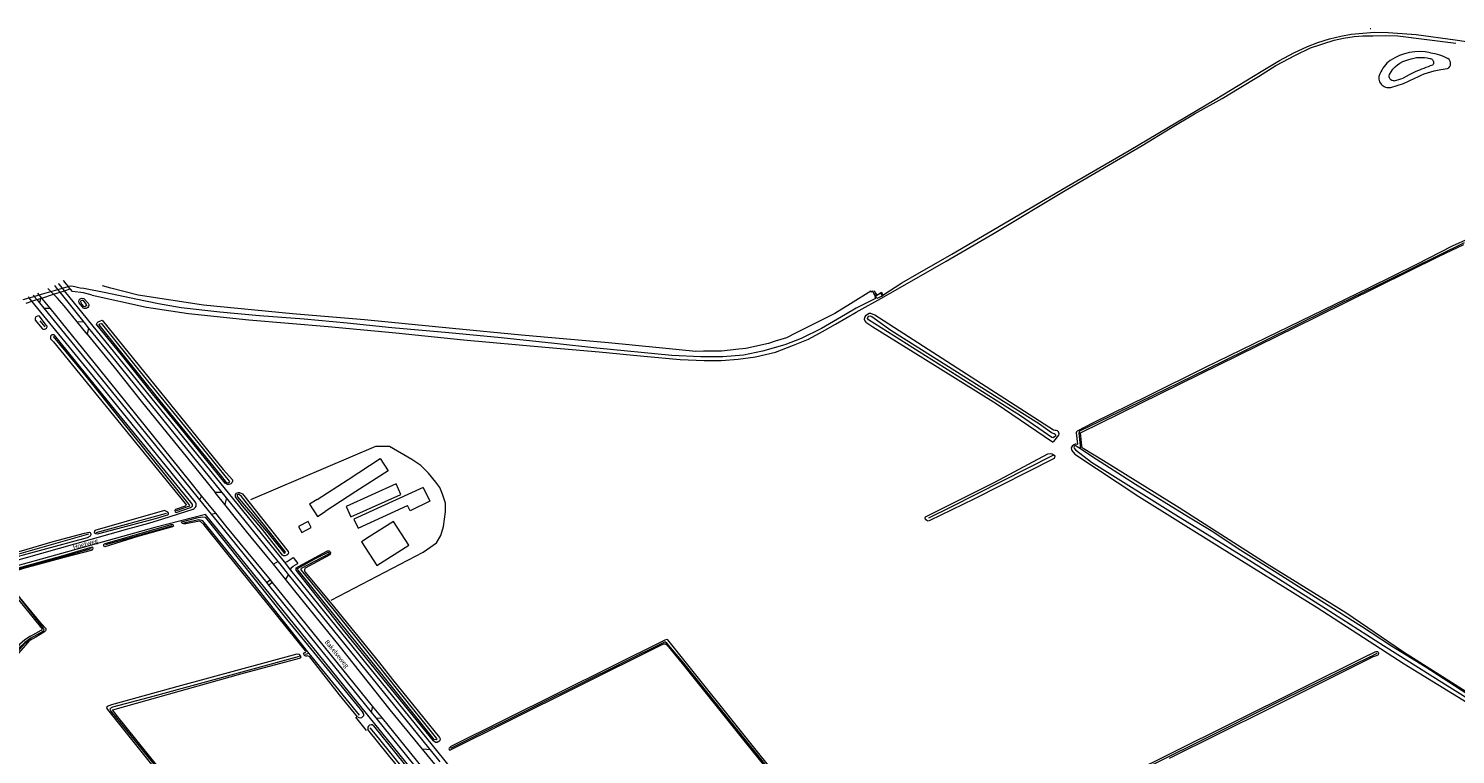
# Model space of a CAD drawing. Extents: x 177628 to 188968, y 384226 to 390673.
# Tile 301 of 393: x 181457 to 182245, y 388695 to 389095. Entities that reach past the tile are written whole.
import ezdxf

# ---------------------------------------------------------------- set-up
doc = ezdxf.new("R2010")
doc.units = 0
doc.linetypes.add('STIPPELGROF', pattern=[2.5, 2, -0.5])
for name, color, linetype, lineweight in [('B01_T', 14, 'Continuous', 9), ('B02_T', 14, 'Continuous', 9), ('B04_F', 14, 'Continuous', 9), ('B04_T', 14, 'Continuous', 9), ('B11_S', 14, 'Continuous', 9), ('B14_F', 14, 'Continuous', 9), ('FOUTEN', 253, 'STIPPELGROF', 9), ('T02_F', 253, 'RASTER', 9), ('T03_F', 253, 'Continuous', 9), ('T07_F', 253, 'Continuous', 9), ('T09_F', 253, 'Continuous', 9), ('T09_T', 253, 'Continuous', 9), ('T22_F', 253, 'Continuous', 9), ('V00_F', 8, 'Continuous', 9), ('V00_T', 8, 'Continuous', 9), ('W00_F', 253, 'Continuous', 9), ('W01_F', 253, 'Continuous', 9), ('Z06', 7, 'Continuous', 9)]:
    doc.layers.add(name, color=color, linetype=linetype, lineweight=lineweight)
doc.styles.add('Legend', font='calibri.ttf')
doc.linetypes.add('RASTER', pattern='A,4,-1,[4,TOPOCAD.SHX,S=0.5,R=0,X=-0.5,Y=0],-1', length=6)

msp = doc.modelspace()

# ---------------------------------------------------------------- linework, layer by layer
at = {"layer": 'B01_T', "linetype": 'Continuous'}
for points in [[(181616.472, 388835.528), (181633.519, 388846.579)], [(181637.824, 388839.883), (181620.762, 388828.777)], [(181616.472, 388835.528), (181612.249, 388832.837), (181616.543, 388826.092), (181620.762, 388828.777)], [(181645.094, 388814.764), (181640.885, 388812.065), (181649.274, 388798.984), (181666.95, 388810.322), (181658.563, 388823.401), (181645.094, 388814.764)]]:
    msp.add_lwpolyline(points, dxfattribs=at)
at = {"layer": 'B02_T', "linetype": 'Continuous'}
msp.add_lwpolyline([(181674.851, 388842.111), (181678.618, 388834.581), (181667.78, 388829.158), (181666.276, 388832.163)], dxfattribs=at)
at = {"layer": 'B04_F', "linetype": 'Continuous'}
for points in [[(181470.926, 388948.702), (181474.486, 388949.838)], [(181474.486, 388949.838), (181476.995, 388950.639)], [(181476.995, 388950.639), (181480.089, 388951.627)], [(181923.763, 388949.122), (181923.11, 388950.336)], [(181924.541, 388947.675), (181923.763, 388949.122)], [(181923.836, 388950.78), (181924.498, 388949.553)], [(181924.498, 388949.553), (181925.263, 388948.134)], [(181925.263, 388948.134), (181927.466, 388949.262), (181928.264, 388947.651), (181925.286, 388946.289), (181924.541, 388947.675)], [(181455.721, 388943.848), (181459.005, 388944.896)], [(181459.005, 388944.896), (181461.65, 388945.741)], [(181461.65, 388945.741), (181463.713, 388946.399)], [(181463.713, 388946.399), (181464.456, 388946.636)], [(181464.456, 388946.636), (181470.926, 388948.702)]]:
    msp.add_lwpolyline(points, dxfattribs=at)
at = {"layer": 'B04_T', "linetype": 'Continuous'}
for points in [[(181476.191, 388956.385), (181476.362, 388956.176)], [(181476.362, 388956.176), (181477.761, 388954.468)], [(181477.761, 388954.468), (181478.996, 388952.961)]]:
    msp.add_lwpolyline(points, dxfattribs=at)
at = {"layer": 'B11_S', "linetype": 'Continuous'}
msp.add_lwpolyline([(181633.519, 388846.579), (181651.252, 388858.071), (181655.598, 388851.31), (181637.824, 388839.883)], dxfattribs=at)
at = {"layer": 'B14_F', "linetype": 'Continuous'}
for points in [[(181632.366, 388831.668), (181634.939, 388825.916), (181662.586, 388838.285), (181660.013, 388844.037), (181632.366, 388831.668)], [(181674.851, 388842.111), (181636.7, 388824.625), (181638.979, 388819.652), (181666.276, 388832.163)], [(181607.934, 388817.214), (181613.163, 388820.087), (181611.37, 388823.348), (181606.141, 388820.474), (181607.934, 388817.214)]]:
    msp.add_lwpolyline(points, dxfattribs=at)
at = {"layer": 'FOUTEN', "linetype": 'Continuous'}
for points in [[(181924.664, 388949.244), (181925.263, 388948.134)], [(181923.929, 388948.812), (181924.541, 388947.675)]]:
    msp.add_lwpolyline(points, dxfattribs=at)
at = {"layer": 'T02_F', "linetype": 'RASTER'}
msp.add_lwpolyline([(181624.12, 388779.847), (181674.976, 388806.384), (181682.3, 388811.576), (181684.665, 388815.502), (181686.106, 388820.579), (181687.169, 388828.579), (181687.227, 388833.459), (181685.539, 388838.332), (181684.099, 388842.079), (181681.844, 388844.956), (181677.93, 388850.044), (181673.579, 388854.287), (181668.651, 388857.46), (181656.34, 388864.781), (181648.678, 388864.653), (181579.656, 388835.335)], dxfattribs=at)
at = {"layer": 'T03_F', "linetype": 'Continuous'}
msp.add_lwpolyline([(181643.588, 388707.97), (181637.817, 388715.269)], dxfattribs=at)
at = {"layer": 'T07_F', "linetype": 'Continuous'}
for points in [[(182249.479, 388977.11), (182206.593, 388955.862), (182174.091, 388940.088), (182139.128, 388922.84), (182107.243, 388907.221), (182070.239, 388889.144), (182037.27, 388873.131), (182036.79, 388871.974), (182037.701, 388863.489)], [(181463.314, 388934.141), (181466.091, 388930.794)], [(181470.616, 388925.341), (181487.232, 388905.315), (181509.155, 388877.881), (181531.181, 388850.45), (181544.934, 388833.65), (181545.982, 388832.172), (181545.624, 388831.668), (181544.911, 388831.341), (181538.512, 388829.238)], [(182022.474, 388859.74), (181966.243, 388831.226), (181953.772, 388825.156)], [(181533.024, 388827.777), (181494.31, 388817.129)], [(181612.074, 388750.402), (181580.107, 388790.572), (181553.374, 388823.756), (181552.799, 388823.927), (181551.198, 388824.324), (181542.701, 388822.43)], [(181490.289, 388816.345), (181450.194, 388804.858), (181439.494, 388801.978)], [(181536.163, 388820.814), (181499.642, 388810.354)], [(181491.605, 388808.167), (181470.276, 388802.147), (181450.514, 388796.796), (181444.533, 388794.82), (181443.509, 388794.264), (181443.008, 388793.631), (181443.288, 388792.336), (181464.254, 388765.645)], [(181464.254, 388765.645), (181465.37, 388764.047), (181465.474, 388763.738), (181465.382, 388763.175), (181464.929, 388762.597), (181458.319, 388758.988)], [(181464.254, 388765.645), (181464.307, 388765.578)], [(181924.803, 388613.165), (181905.368, 388637.853), (181876.509, 388673.347), (181845.828, 388711.491), (181818.847, 388745.142), (181809.504, 388756.094), (181808.733, 388756.789), (181808.176, 388756.66), (181738.048, 388721.918), (181690.043, 388698.028)], [(181606.464, 388748.785), (181523.732, 388726.168), (181503.377, 388720.798), (181502.632, 388720.394), (181501.92, 388719.706), (181502.547, 388718.66), (181571.628, 388633.274), (181602.896, 388594.171), (181620.083, 388572.146)], [(181612.074, 388750.402), (181609.722, 388749.85)], [(181639.864, 388716.512), (181612.074, 388750.402)], [(182197.737, 388748.674), (182149.912, 388725.344), (182101.641, 388701.059), (182054.354, 388677.693), (182014.126, 388657.679), (181977.565, 388639.126), (181935.689, 388618.476), (181924.803, 388613.165)], [(182197.737, 388748.674), (182201.512, 388750.711)], [(181687.364, 388657.86), (181648.547, 388705.924), (181645.709, 388709.385)]]:
    msp.add_lwpolyline(points, dxfattribs=at)
at = {"layer": 'T09_F', "linetype": 'Continuous'}
for points in [[(181492.189, 388948.296), (181522.282, 388941.602), (181545.449, 388938.077), (181578.775, 388934.643), (181622.534, 388930.902), (181659.906, 388927.52), (181697.249, 388923.548), (181742.2, 388919.535), (181771.995, 388916.971), (181796.688, 388914.591), (181816.824, 388912.713), (181830.004, 388912.148), (181839.372, 388912.178), (181848.739, 388912.896), (181858.293, 388914.274), (181869.341, 388916.783), (181879.273, 388920.537), (181887.553, 388923.982), (181895.287, 388928.087), (181902.586, 388932.205), (181913.927, 388938.818), (181929.123, 388947.227), (181963.577, 388966.907), (181990.055, 388982.4), (182029.353, 389005.997), (182071.806, 389030.751), (182087.528, 389040.428), (182100.66, 389048.333), (182115.979, 389056.791), (182125.374, 389062.542), (182136.012, 389068.905), (182145.537, 389074.919), (182156.5, 389080.611), (182164.756, 389084.639), (182177.789, 389088.996), (182182.998, 389090.071), (182188.875, 389090.93), (182193.615, 389091.254), (182199.165, 389091.407), (182206.283, 389091.497), (182212.906, 389091.27), (182245.001, 389087.368)], [(182209.113, 389062.905), (182216.002, 389064.978), (182222.332, 389067.943)], [(182236.64, 389072.666), (182240.267, 389073.293)], [(182251.837, 388979.354), (182242.966, 388975.178), (182223.214, 388965.175), (182197.101, 388952.28), (182140.242, 388924.586), (182106.182, 388908.144), (182074.679, 388892.491), (182044.717, 388877.783), (182035.85, 388873.193), (182035.544, 388872.777), (182035.28, 388872.278), (182036.082, 388866.043), (182035.96, 388865.876), (182035.836, 388865.813), (182035.193, 388866.055), (182034.863, 388865.99), (182034.081, 388865.59), (182033.138, 388864.796), (182032.69, 388864.047), (182032.741, 388863.035), (182032.953, 388862.417), (182034.605, 388860.406), (182070.048, 388837.108), (182114.545, 388809.409)], [(182255.624, 388726.195), (182216.113, 388751.254), (182184.2, 388772.827), (182140.745, 388799.71), (182092.163, 388830.927), (182050.515, 388856.813), (182039.144, 388863.611), (182038.685, 388864.103), (182038.407, 388865.052), (182037.823, 388872.281), (182038.172, 388872.512), (182092.683, 388899.316), (182168.062, 388936.174), (182235.658, 388969.673), (182249.324, 388976.147)], [(181487.457, 388941.077), (181485.11, 388943.946), (181484.796, 388944.581), (181484.979, 388945.709), (181485.595, 388946.261), (181486.428, 388946.574), (181487.714, 388946.37), (181490.102, 388943.749)], [(181467.031, 388931.488), (181466.226, 388932.483), (181463.151, 388936.589), (181462.63, 388936.782), (181461.993, 388936.704), (181461.161, 388936.208), (181460.705, 388935.495), (181460.794, 388934.446), (181464.691, 388929.76)], [(181540.857, 388875.253), (181525.58, 388893.816), (181508.335, 388915.241), (181495.024, 388931.592), (181494.71, 388932.227), (181495.03, 388932.978), (181495.547, 388933.431), (181496.777, 388934.04), (181497.749, 388934.372), (181564.583, 388852.047), (181569.705, 388846.381), (181569.742, 388845.609), (181569.282, 388844.641), (181568.745, 388844.129), (181567.654, 388843.737), (181566.843, 388843.781), (181565.638, 388844.419), (181540.857, 388875.253)], [(181991.173, 388888.365), (182022.337, 388867.33), (182022.578, 388867.252), (182023.037, 388867.436), (182025.844, 388870.984), (182026.038, 388871.686), (182025.708, 388872.723), (182025.022, 388873.377), (182024.42, 388873.571), (182023.78, 388873.545), (182022.818, 388873.756), (181924.199, 388937.254), (181922.11, 388938.095), (181921.11, 388938.086), (181919.062, 388936.786), (181918.611, 388935.802), (181918.359, 388934.919), (181918.727, 388934.102), (181919.333, 388933.408), (181923.159, 388930.743), (181950.787, 388913.576), (181991.173, 388888.365)], [(181464.691, 388929.76), (181465.086, 388929.497), (181465.911, 388929.421), (181466.542, 388929.585), (181466.989, 388929.968), (181467.293, 388930.314), (181467.38, 388930.717), (181467.353, 388931.049), (181467.224, 388931.309), (181467.031, 388931.488)], [(181471.425, 388926.057), (181471.074, 388926.321), (181470.555, 388926.366), (181469.934, 388926.267), (181469.529, 388925.965), (181469.268, 388925.591), (181469.152, 388925.245), (181469.15, 388924.711), (181469.321, 388924.193)], [(181469.321, 388924.193), (181470.815, 388922.396), (181543.609, 388833.182), (181544.039, 388832.472), (181543.947, 388832.057), (181543.521, 388831.778), (181538.206, 388829.992), (181537.913, 388829.365), (181537.992, 388828.728), (181538.268, 388828.406), (181538.62, 388828.332), (181546.552, 388830.99), (181547.664, 388831.844), (181547.561, 388832.624), (181546.637, 388834.065), (181526.588, 388858.372), (181504.594, 388885.35), (181486.095, 388907.924), (181471.425, 388926.057)], [(181990.552, 388845.057), (182019.782, 388860.689), (182021.31, 388860.848), (182022.201, 388860.629), (182023.221, 388859.853), (182023.516, 388859.277), (182023.481, 388858.636), (182023.217, 388858.137), (181978.919, 388835.626), (181954.635, 388823.926), (181953.666, 388823.586), (181952.941, 388823.786), (181952.295, 388824.338), (181951.935, 388825.245), (181952.197, 388825.95), (181990.552, 388845.057)], [(181586.255, 388818.841), (181575.29, 388831.922), (181571.362, 388836.947), (181571.258, 388837.446), (181571.332, 388838.087), (181571.924, 388838.893), (181572.961, 388839.322), (181573.561, 388839.328), (181575.148, 388838.583), (181600.373, 388806.669), (181600.539, 388805.95), (181600.226, 388805.187), (181599.69, 388804.762), (181598.794, 388804.354), (181597.854, 388804.325), (181597.37, 388804.68), (181586.255, 388818.841)], [(181509.626, 388822.966), (181493.745, 388818.371), (181493.424, 388817.208), (181493.701, 388816.885), (181494.037, 388816.647), (181495.029, 388816.549), (181495.832, 388816.611), (181527.9, 388825.128), (181533.767, 388827.052), (181534.274, 388827.375), (181534.386, 388827.852), (181534.083, 388828.421), (181533.348, 388828.918), (181532.08, 388829.339), (181509.626, 388822.966)], [(181638.614, 388715.579), (181628.835, 388727.638), (181612.42, 388748.574), (181611.047, 388749.216), (181610.556, 388749.01), (181610.082, 388748.995), (181609.503, 388749.284), (181609.229, 388749.678), (181608.998, 388750.215), (181608.936, 388750.664), (181609.237, 388750.887), (181609.961, 388751.219), (181610.232, 388751.608), (181610.005, 388752.027), (181574.077, 388796.5), (181553.821, 388821.742), (181552.255, 388823.184), (181551.415, 388823.512), (181543.922, 388822.101), (181542.691, 388822.036), (181541.926, 388822.224), (181541.652, 388822.618), (181541.564, 388823.113), (181550.709, 388825.48), (181553.353, 388825.828), (181554.545, 388825.631), (181556.987, 388822.796), (181599.586, 388769.464), (181640.148, 388719.668), (181641.632, 388717.831)], [(181439.15, 388803.427), (181453.168, 388807.201), (181470.706, 388812.313), (181487.991, 388816.821), (181490.554, 388817.402), (181491.096, 388817.169), (181491.461, 388816.58), (181491.58, 388815.965), (181491.103, 388815.293), (181489.497, 388814.385), (181440.277, 388801.013), (181439.754, 388800.884)], [(181517.426, 388814.984), (181499.142, 388809.41), (181498.876, 388809.57), (181498.625, 388810.041), (181498.66, 388810.542), (181498.98, 388811.075), (181499.428, 388811.254), (181535.896, 388821.682), (181536.539, 388821.722), (181536.855, 388821.468), (181537.031, 388821.139), (181537.162, 388820.666), (181536.598, 388820.365), (181517.426, 388814.984)], [(181464.337, 388766.842), (181449.793, 388784.513), (181444.029, 388792.613), (181443.851, 388793.061), (181444.052, 388793.591), (181444.842, 388794.374), (181454.461, 388797.626), (181477.024, 388803.667), (181491.944, 388807.508), (181492.602, 388807.859), (181492.725, 388808.649), (181492.55, 388808.978), (181492.261, 388809.066), (181474.774, 388804.038), (181445.968, 388796), (181442.388, 388794.335), (181441.541, 388793.884), (181441.704, 388793.125), (181443.15, 388790.635), (181463.471, 388765.293), (181464.198, 388764.835)], [(182114.545, 388809.409), (182168.359, 388775.781), (182216.483, 388744.849)], [(181606.051, 388798.52), (181622.162, 388807.046)], [(181623.333, 388804.988), (181609.876, 388797.644)], [(181650.88, 388745.284), (181658.047, 388736.188), (181683.973, 388704.081), (181684.281, 388703.284), (181684.148, 388702.462), (181683.514, 388701.836), (181682.678, 388701.408), (181681.798, 388701.36), (181680.67, 388702.19), (181631.936, 388762.272), (181604.749, 388796.548), (181604.879, 388797.669), (181606.051, 388798.52)], [(181609.607, 388795.625), (181623.539, 388778.878), (181650.88, 388745.284)], [(181458.163, 388759.957), (181455.009, 388758.004), (181452.117, 388755.434), (181448.084, 388750.494), (181433.694, 388731.897), (181432.26, 388730.694), (181430.825, 388730.096), (181399.213, 388718.509), (181390.16, 388714.96)], [(181464.337, 388766.842), (181466.39, 388764.413), (181466.57, 388764.18), (181466.697, 388763.796), (181466.696, 388763.42), (181466.477, 388763.067), (181465.896, 388762.497), (181461.215, 388759.555), (181457.809, 388757.639)], [(181458.163, 388759.957), (181464.085, 388763.33), (181464.545, 388763.675), (181464.584, 388763.885), (181464.562, 388764.186), (181464.198, 388764.835)], [(181435.954, 388730.104), (181451.724, 388750.627), (181455.691, 388755.055), (181457.809, 388757.639)], [(182197.158, 388749.694), (182194.946, 388748.714), (182086.46, 388694.708), (182005.531, 388654.702), (181926.818, 388615.178), (181926.14, 388614.931), (181925.48, 388614.945), (181920.422, 388621), (181860.941, 388694.425), (181809.995, 388757.948), (181809.332, 388758.262), (181808.415, 388757.893), (181690.231, 388699.076), (181689.238, 388698.266), (181689.083, 388697.784), (181689.528, 388697.208), (181690.108, 388697.254), (181721.49, 388713.011), (181761.835, 388732.952), (181805.822, 388754.908)], [(181805.822, 388754.908), (181807.754, 388755.846), (181808.755, 388755.756), (181809.44, 388755.302), (181817.879, 388744.898), (181852.692, 388701.611), (181885.257, 388661.243), (181922.702, 388614.579), (181923.01, 388613.782), (181922.774, 388613.36), (181889.517, 388596.945), (181867.599, 388585.811)], [(181574.326, 388739.199), (181606.669, 388747.849), (181607.243, 388748.096), (181607.554, 388748.614), (181607.283, 388749.234), (181606.64, 388749.89), (181605.267, 388750.04), (181539.459, 388732.199), (181502.979, 388722.05), (181500.566, 388721.176), (181500.206, 388720.749), (181500.337, 388720.173), (181500.678, 388719.532), (181531.526, 388680.919)], [(182086.879, 388692.711), (182141.7, 388719.909), (182198.332, 388748.185)], [(182197.158, 388749.694), (182200.467, 388751.456)], [(182201.809, 388749.64), (182198.332, 388748.185)], [(182216.483, 388744.849), (182280.292, 388705.587), (182336.259, 388669.374), (182340.996, 388666.814), (182383.838, 388652.598), (182434.021, 388635.805), (182513.394, 388609.308)], [(181528.54, 388688.022), (181505.59, 388716.376), (181503.643, 388719.238), (181503.617, 388719.406), (181504.862, 388719.802), (181574.326, 388739.199)], [(181638.614, 388715.579), (181639.42, 388715.181), (181640.07, 388715.036), (181641.023, 388715.237), (181641.673, 388715.624), (181642.137, 388716.301), (181642.096, 388716.965), (181641.967, 388717.297), (181641.632, 388717.831)], [(181647.479, 388710.589), (181646.866, 388711.021), (181646.246, 388711.038), (181645.394, 388710.853), (181644.744, 388710.336), (181644.41, 388709.731), (181644.332, 388709.302), (181644.332, 388708.874), (181644.373, 388708.476)], [(181686.549, 388657.209), (181655.757, 388694.437), (181644.373, 388708.476)], [(181647.479, 388710.589), (181689.113, 388659.03)]]:
    msp.add_lwpolyline(points, dxfattribs=at)
for centre, radius, start, end in [((182222.669, 389061.082), 21.815, 129.964799, 154.932095), ((182225.03, 389052.355), 30.26, 78.749618, 122.758224), ((182238.988, 389076.095), 3.08, 294.528165, 60.906441), ((182207.81, 389068.119), 5.374, 155.765064, 284.034182), ((181611.215, 388796.438), 1.802, 137.99841, 206.823456)]:
    msp.add_arc(centre, radius, start, end, dxfattribs=at)
at = {"layer": 'T09_F', "linetype": 'Continuous', "extrusion": (0, 0, -1)}
for centre, radius, start, end in [((-182227.322, 389055.726), 26.553, 97.818242, 119.719757), ((-182243.308, 389028.432), 44.734, 62.036785, 81.427613), ((-181488.454, 388942.735), 1.935, 148.402891, 301.015212), ((-181622.556, 388805.908), 1.204, 70.909302, 229.81103), ((-182201.137, 388750.547), 1.129, 53.596383, 233.475795)]:
    msp.add_arc(centre, radius, start, end, dxfattribs=at)
at = {"layer": 'T09_T', "linetype": 'Continuous'}
msp.add_lwpolyline([(181492.189, 388948.296), (181487.393, 388949.471), (181481.286, 388950.166), (181478.996, 388952.961)], dxfattribs=at)
at = {"layer": 'T22_F', "linetype": 'Continuous'}
msp.add_lwpolyline([(181603.163, 388803.371), (181605.786, 388800.219)], dxfattribs=at)
at = {"layer": 'V00_F', "linetype": 'Continuous'}
for points in [[(181467.748, 388951.811), (181469.409, 388950.186)], [(181469.409, 388950.186), (181470.926, 388948.702)], [(181463.713, 388946.399), (181463.098, 388943.968)], [(181463.935, 388947.277), (181463.713, 388946.399)], [(181465.499, 388941.027), (181468.991, 388941.055)], [(181470.926, 388948.702), (181472.915, 388946.756)], [(181483.916, 388933.53), (181476.771, 388942.361), (181472.915, 388946.756)], [(181487.89, 388933.233), (181483.916, 388933.53)], [(181489.38, 388926.777), (181483.916, 388933.53)], [(181490.272, 388930.281), (181489.38, 388926.777)], [(181489.38, 388926.777), (181504.309, 388908.516), (181519.933, 388888.848), (181544.025, 388859.115), (181556.493, 388843.913), (181560.098, 388839.395)], [(181563.9, 388839.316), (181560.098, 388839.395)], [(181565.48, 388832.65), (181560.098, 388839.395)], [(181566.397, 388836.325), (181565.48, 388832.65)], [(181592.315, 388799.699), (181588.692, 388804.153), (181577.381, 388817.796), (181567.716, 388829.847), (181565.48, 388832.65)], [(181594.897, 388801.175), (181592.315, 388799.699)], [(181598.923, 388791.574), (181592.315, 388799.699)], [(181598.314, 388800.981), (181599.003, 388800.891), (181599.831, 388801.315), (181603.163, 388803.371)], [(181601.954, 388796.491), (181602.022, 388797.772), (181603.262, 388798.728), (181605.786, 388800.219)], [(181600.616, 388794.119), (181598.923, 388791.574)], [(181674.536, 388697.713), (181656.763, 388719.447), (181628.491, 388754.862), (181604.161, 388785.135), (181598.923, 388791.574)], [(181590.65, 388791.05), (181588.627, 388789.409)], [(181589.613, 388788.191), (181591.61, 388789.857)], [(181647.04, 388721.403), (181646.318, 388718.061)], [(181648.843, 388714.936), (181652.45, 388714.734)], [(181678.925, 388697.375), (181674.536, 388697.713)], [(181683.886, 388686.279), (181674.536, 388697.713)]]:
    msp.add_lwpolyline(points, dxfattribs=at)
at = {"layer": 'V00_T', "linetype": 'Continuous'}
for points in [[(181463.064, 388948.349), (181462.24, 388949.363)], [(181473.297, 388951.311), (181471.535, 388953.494)], [(181474.486, 388949.838), (181473.297, 388951.311)], [(181473.847, 388954.522), (181473.804, 388954.575)], [(181475.85, 388952.051), (181473.847, 388954.522)], [(181487.89, 388933.233), (181474.486, 388949.838)], [(181476.995, 388950.639), (181475.85, 388952.051)], [(181598.314, 388800.981), (181476.995, 388950.639)], [(181457.189, 388947.118), (181457.179, 388947.131)], [(181457.5, 388946.738), (181457.189, 388947.118)], [(181459.005, 388944.896), (181457.5, 388946.738)], [(181549.119, 388834.121), (181492.971, 388903.327), (181459.005, 388944.896)], [(181459.637, 388948.206), (181460.198, 388947.519)], [(181460.198, 388947.519), (181461.65, 388945.741)], [(181461.65, 388945.741), (181463.098, 388943.968)], [(181463.935, 388947.277), (181463.064, 388948.349)], [(181463.098, 388943.968), (181465.499, 388941.027)], [(181464.456, 388946.636), (181463.935, 388947.277)], [(181468.991, 388941.055), (181464.456, 388946.636)], [(181465.499, 388941.027), (181494.792, 388905.152)], [(181496.541, 388907.147), (181468.991, 388941.055)], [(181490.272, 388930.281), (181487.89, 388933.233)], [(181566.397, 388836.325), (181503.032, 388914.474), (181490.272, 388930.281)], [(181494.792, 388905.152), (181546.112, 388841.865), (181551.461, 388835.29)], [(181552.634, 388837.562), (181546.125, 388845.62), (181496.541, 388907.147)], [(181552.634, 388837.562), (181551.461, 388835.29)], [(181551.461, 388835.29), (181557.973, 388827.285)], [(181560.413, 388827.931), (181552.634, 388837.562)], [(181594.897, 388801.175), (181566.397, 388836.325)], [(181397.312, 388786.907), (181511.973, 388819.251), (181523.452, 388822.41), (181531.323, 388824.781), (181547.935, 388830.142)], [(181692.51, 388656.889), (181603.914, 388766.47), (181554.773, 388827.13), (181526.734, 388820.03), (181446.272, 388797.501), (181441.705, 388796.185)], [(181557.973, 388827.285), (181560.413, 388827.931)], [(181557.973, 388827.285), (181565.197, 388818.405), (181588.627, 388789.409)], [(181590.65, 388791.05), (181566.041, 388820.963), (181560.413, 388827.931)], [(181595.96, 388799.864), (181594.897, 388801.175)], [(181599.32, 388795.72), (181595.96, 388799.864)], [(181601.954, 388796.491), (181598.314, 388800.981)], [(181600.616, 388794.119), (181599.32, 388795.72)], [(181678.925, 388697.375), (181678.113, 388698.38), (181600.616, 388794.119)], [(181794.477, 388558.429), (181680.164, 388699.871), (181601.954, 388796.491)], [(181588.627, 388789.409), (181589.613, 388788.191)], [(181589.613, 388788.191), (181605.813, 388768.189), (181646.318, 388718.061)], [(181591.61, 388789.857), (181590.65, 388791.05)], [(181647.04, 388721.403), (181604.123, 388774.307), (181591.61, 388789.857)], [(181652.45, 388714.734), (181647.04, 388721.403)], [(181646.318, 388718.061), (181648.843, 388714.936)], [(181648.843, 388714.936), (181695, 388657.813)], [(181696.306, 388660.674), (181652.45, 388714.734)], [(181684.406, 388690.592), (181678.925, 388697.375)]]:
    msp.add_lwpolyline(points, dxfattribs=at)
msp.add_arc((181547.16, 388832.538), 2.518, 287.917238, 38.94073, dxfattribs=at)
at = {"layer": 'W00_F', "linetype": 'Continuous'}
for points in [[(182197.729, 389095.291), (182197.874, 389095.323), (182198.019, 389095.355)], [(181923.11, 388950.336), (181922.276, 388949.825), (181921.943, 388950.407), (181910.787, 388943.391), (181902.142, 388938.139), (181880.862, 388927.431)], [(181869.306, 388922.778), (181865.489, 388921.57), (181853.052, 388918.804), (181849.125, 388918.393)]]:
    msp.add_lwpolyline(points, dxfattribs=at)
at = {"layer": 'W01_F', "linetype": 'Continuous'}
for points in [[(181925.263, 388948.134), (181927.878, 388949.813), (181928.715, 388948.205), (181939.125, 388955.094), (181943.957, 388957.757), (181966.789, 388970.815), (182029.972, 389008.083), (182064.661, 389028.117), (182112.101, 389056.221), (182137.439, 389071.644), (182147.672, 389077.669), (182155.49, 389081.859), (182163.084, 389085.494), (182168.722, 389087.61), (182175.165, 389089.625), (182181.488, 389091.159), (182187.103, 389092.331), (182200.114, 389093.278), (182207.54, 389093.167), (182223.098, 389092), (182244.563, 389089.119), (182272.016, 389085.105)], [(182197.729, 389095.291), (182198.014, 389095.354)], [(182222.571, 389071.434), (182219.195, 389069.73), (182215.817, 389068.036)], [(181463.064, 388948.349), (181469.409, 388950.186)], [(181469.409, 388950.186), (181473.297, 388951.311)], [(181473.297, 388951.311), (181475.85, 388952.051)], [(181475.85, 388952.051), (181478.996, 388952.961)], [(181485.683, 388952.147), (181483.421, 388952.712), (181481.009, 388953.152), (181478.996, 388952.961)], [(181924.541, 388947.675), (181924.222, 388947.47), (181924.561, 388946.45), (181914.02, 388940.983), (181908.079, 388937.559), (181894.727, 388929.765), (181883.519, 388924.37), (181874.524, 388920.747), (181862.23, 388917.272), (181851.788, 388915.153), (181840.43, 388914.174), (181828.137, 388914.185), (181812.142, 388915.002), (181770.802, 388918.992), (181747.495, 388921.452), (181718.033, 388924.618), (181689.091, 388927.339), (181657.65, 388930.221), (181633.049, 388932.824), (181609.207, 388934.924), (181584.503, 388936.794), (181562.759, 388938.879), (181541.32, 388941.305), (181528.827, 388943.362), (181516.252, 388945.943), (181499.704, 388949.504), (181487.616, 388951.83), (181485.683, 388952.147)], [(181829.734, 388917.251), (181825.505, 388917.188), (181805.2, 388919.083), (181777.167, 388921.988), (181729.264, 388926.128), (181691.082, 388929.872), (181642.556, 388934.582), (181602.754, 388937.903), (181553.672, 388942.698), (181517.699, 388948.164), (181502.573, 388952.061), (181497.923, 388953.345)], [(181454.161, 388945.772), (181457.5, 388946.738)], [(181457.5, 388946.738), (181460.198, 388947.519)], [(181460.198, 388947.519), (181463.064, 388948.349)], [(181487.687, 388941.987), (181486.531, 388943.244), (181486.119, 388944.078), (181485.885, 388944.851), (181486.163, 388945.186), (181486.62, 388945.461), (181487.056, 388945.479), (181488.957, 388943.086)], [(181924.541, 388947.675), (181925.263, 388948.134)], [(182015.117, 388877.264), (182021.715, 388872.488), (182022.484, 388871.999), (182023.189, 388871.84), (182023.75, 388871.453), (182024.022, 388871.125), (182023.987, 388870.483), (182023.475, 388869.962), (182022.693, 388869.562), (182021.989, 388869.721), (182004.554, 388881.672), (181920.689, 388934.555), (181920.227, 388935.357), (181920.449, 388935.938), (181921, 388936.688), (181921.454, 388936.816), (181922.532, 388936.433), (181933.104, 388928.966), (181963.381, 388909.775), (182015.117, 388877.264)], [(181496.004, 388931.877), (181496.084, 388932.114), (181496.521, 388932.429), (181497.116, 388932.624), (181497.65, 388932.345), (181497.984, 388931.769), (181518.692, 388905.939), (181550.466, 388866.825), (181567.929, 388845.649), (181568.066, 388845.272), (181567.906, 388844.897), (181567.509, 388844.7), (181566.835, 388844.466), (181566.341, 388844.765), (181563.152, 388849.016), (181529.853, 388889.99), (181496.004, 388931.877)], [(181880.859, 388927.429), (181875.541, 388924.753), (181869.308, 388922.779)], [(181849.116, 388918.392), (181839.632, 388917.398), (181829.734, 388917.251)], [(182037.701, 388863.489), (182035.877, 388864.539), (182035.145, 388865.236), (182034.826, 388865.127), (182034.211, 388864.758), (182034.087, 388864.266), (182034.328, 388863.692), (182034.954, 388862.887), (182043.746, 388855.97), (182090.428, 388827.064), (182132.69, 388800.827), (182172.874, 388775.402), (182205.009, 388754.918), (182238.71, 388733.679), (182273.159, 388712.234)], [(182298.195, 388697.979), (182280.852, 388708.828), (182251.009, 388728.288), (182227.931, 388743.117), (182209.43, 388754.553), (182192.812, 388765.452), (182167.419, 388781.348), (182146.275, 388794.808), (182126.184, 388807.36), (182109.866, 388818.197), (182097.355, 388825.677), (182068.186, 388843.821), (182043.95, 388859.237), (182037.701, 388863.489)], [(181589.402, 388816.854), (181597.762, 388806.309), (181598.186, 388805.873), (181598.705, 388806.038), (181598.962, 388806.321), (181598.616, 388806.998), (181574.628, 388837.182), (181573.357, 388838.291), (181572.857, 388838.286), (181572.3, 388838.001), (181572.226, 388837.36), (181572.45, 388836.922), (181589.402, 388816.854)], [(181605.643, 388797.3), (181615.092, 388802.654), (181622.418, 388806.3)], [(181622.958, 388805.495), (181607.624, 388797.378)], [(181644.409, 388751.089), (181660.847, 388730.357), (181682.223, 388703.509), (181682.406, 388703.151), (181682.367, 388703.03), (181682.029, 388702.807), (181681.087, 388703.078), (181653.68, 388737.292), (181605.856, 388796.383), (181605.714, 388796.661)], [(181607.419, 388796.676), (181608.265, 388795.505), (181625.729, 388774.142), (181644.409, 388751.089)], [(181436.112, 388731.55), (181447.201, 388746.665), (181453.368, 388754.071), (181455.434, 388756.293), (181458.319, 388758.988), (181455.006, 388756.627), (181451.76, 388753.35), (181445.926, 388746.297), (181439.538, 388737.958), (181435.043, 388732.036)]]:
    msp.add_lwpolyline(points, dxfattribs=at)
at = {"layer": 'W01_F', "linetype": 'Continuous', "extrusion": (0, 0, -1)}
for centre, radius, start, end in [((-182222.219, 389062.963), 15.59, 26.714267, 77.91102), ((-182225.673, 389060.754), 18.701, 68.944457, 104.945554), ((-182230.402, 389076.629), 2.196, 92.448302, 193.953432), ((-182231.61, 389076.021), 0.926, 175.11182, 245.862619), ((-182210.613, 389069.028), 2.505, 263.033159, 22.117685), ((-181488.16, 388942.723), 0.875, 155.520205, 302.736962), ((-181622.574, 388805.821), 0.504, 71.971786, 220.320207), ((-181606.757, 388797.1), 1.132, 337.162273, 10.157343)]:
    msp.add_arc(centre, radius, start, end, dxfattribs=at)
at = {"layer": 'W01_F', "linetype": 'Continuous'}
for centre, radius, start, end in [((182281.812, 388936.057), 147.771, 109.704063, 113.634189), ((182199.88, 389111.524), 46.317, 283.78623, 290.126484), ((181608.039, 388796.876), 0.652, 129.580393, 197.861591)]:
    msp.add_arc(centre, radius, start, end, dxfattribs=at)

# ---------------------------------------------------------------- texts
at = {"layer": 'Z06', "linetype": 'Continuous', "style": 'Legend'}
for s, rotation, p in [('Hoefweg', 15.551725, (181482.071, 388807.811)), ('Bakelseweg', 309.196689, (181620.469, 388756.682))]:
    msp.add_text(s, height=2.5, rotation=rotation, dxfattribs=at).set_placement(p)

doc.saveas('drawing.dxf')
